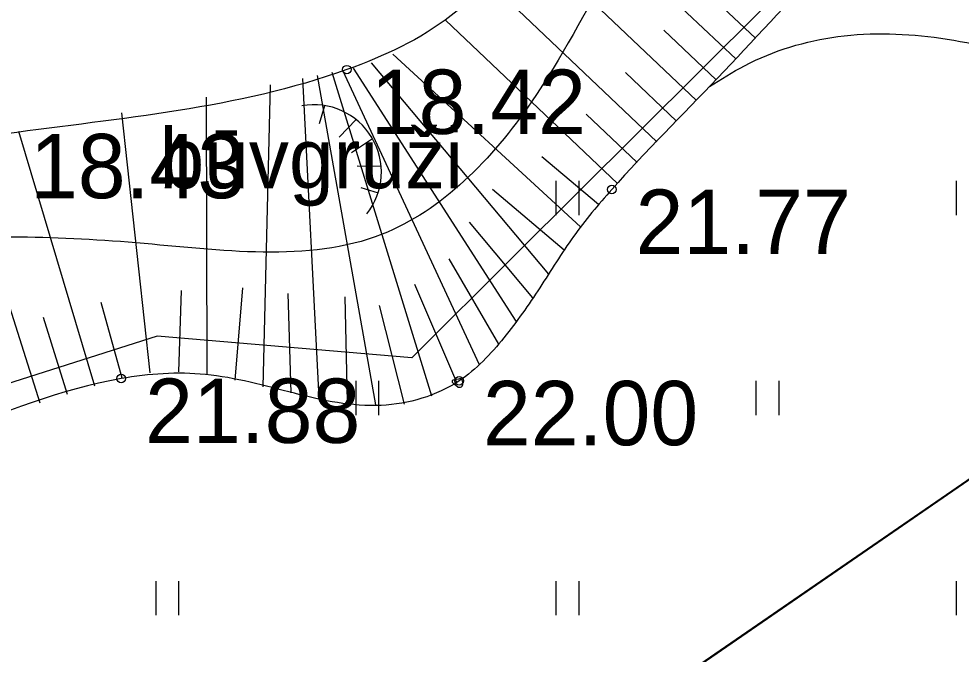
# Model space of a CAD drawing. Extents: x 521824 to 524158, y 294774 to 296228.
# Drawn here: x 522257.1 to 522273.58, y 295899.82 to 295910.93 of the extents above; entities that cross this region are included whole.
import ezdxf

# ---------------------------------------------------------------- set-up
doc = ezdxf.new("R2010")
doc.units = 0
for name, color, linetype in [('GL Atradnes kontura', 7, 'Continuous'), ('GL4 Segkartas izplatības laukums', 7, 'Continuous'), ('HIDG_PLIN_####_####_#', 7, 'Continuous'), ('RELJ_AATZ_####_TKST_#', 7, 'Continuous'), ('RELJ_ELEM_####_####_#', 7, 'Continuous'), ('RELJ_HORZ_PAMT_####_#', 7, 'Continuous'), ('RELJ_HORZ_RESN_####_#', 7, 'Continuous'), ('RELJ_NOGA_####_####_#', 7, 'Continuous'), ('ROBZ_IERR_####_####_#', 7, 'Continuous'), ('ROBZ_UZMR_####_####_#', 7, 'Continuous'), ('TERT_ELEM_####_####_#', 7, 'Continuous'), ('TERT_IZMT_####_TKST_#', 7, 'Continuous'), ('TERT_KONT_####_####_#', 7, 'Continuous')]:
    doc.layers.add(name, color=color, linetype=linetype)

msp = doc.modelspace()

# ---------------------------------------------------------------- linework, layer by layer
at = {"layer": 'GL Atradnes kontura'}
msp.add_lwpolyline([(521873.29981230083, 295920.72870453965), (521993.22438563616, 295987.195542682), (522041.3600169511, 296024.30747637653), (522231.7470000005, 296043.14800000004), (522231.7470000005, 296043.14800000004), (522324.23810260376, 295937.6804303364), (522172.84800000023, 295833.3920000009), (522160.80220084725, 295825.5718620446), (522154.44700000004, 295832.015), (522095.923, 295791.504), (521999.655, 295722.6060000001), (521986.667353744, 295713.7919047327), (521905.108, 295850.08900000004)], close=True, dxfattribs=at)
at = {"layer": 'GL4 Segkartas izplatības laukums'}
for points in [[(522186.60753180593, 295842.8705587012), (522303.8134822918, 295923.6104775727), (522302.13800000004, 295924.68100000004), (522295.568, 295926.108), (522274.433, 295915.419), (522265.786, 295906.809), (522263.9721189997, 295905.00288048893), (522259.522, 295905.381), (522254.37200000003, 295903.745), (522247.30600000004, 295900.5950000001), (522229.308, 295886.109)], [(522302.13800000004, 295924.68100000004), (522295.568, 295926.108), (522274.433, 295915.419), (522265.786, 295906.809), (522263.9721189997, 295905.00288048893), (522259.522, 295905.381), (522254.37200000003, 295903.745), (522247.30600000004, 295900.5950000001), (522229.308, 295886.109)], [(522186.60753180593, 295842.8705587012), (522303.8134822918, 295923.6104775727), (522302.13800000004, 295924.68100000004)]]:
    msp.add_lwpolyline(points, dxfattribs=at)
at = {"layer": 'HIDG_PLIN_####_####_#'}
msp.add_spline([(522263.0500000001, 296012.6280000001), (522263.05000000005, 296012.6280000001), (522264.43079492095, 296010.9102662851), (522265.71119859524, 296009.0486869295), (522266.98050297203, 296007.1842641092), (522268.32800000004, 296005.45800000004), (522270.7583628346, 296002.85689857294), (522273.3395226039, 296000.2795041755), (522275.9411710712, 295997.68110769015), (522278.433, 295995.017), (522280.4825302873, 295992.27239345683), (522282.30904031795, 295989.33243900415), (522284.20878018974, 295986.4567650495), (522285.2786894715, 295985.1241671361), (522286.478, 295983.9050000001), (522288.75517774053, 295982.0109644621), (522291.1267948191, 295980.23698025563), (522293.5120144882, 295978.48200592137), (522295.83, 295976.645), (522300.56690847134, 295972.5961585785), (522305.28, 295968.524), (522307.5857855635, 295966.3659959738), (522308.7153454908, 295965.2646082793), (522309.857, 295964.195), (522311.2846115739, 295964.02803838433), (522313.10473362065, 295964.72596095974), (522314.680988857, 295965.32740305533), (522315.1787985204, 295965.2915174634), (522315.37700000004, 295964.87100000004), (522315.20395697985, 295963.37504992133), (522314.7258925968, 295961.8581546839), (522314.1536319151, 295960.32418210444), (522313.69800000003, 295958.777), (522313.0309954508, 295955.4704959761), (522312.465, 295952.167), (522312.9093338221, 295950.1168574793), (522314.1857510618, 295948.1013158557), (522315.2810427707, 295946.1241163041), (522315.4441387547, 295945.15106392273), (522315.18200000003, 295944.189), (522314.27328173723, 295942.6981307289), (522313.23419787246, 295941.32102160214), (522310.8276464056, 295938.8703459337), (522308.0877717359, 295936.7614972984), (522305.14, 295934.919), (522302.2541087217, 295933.36185359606), (522299.34531278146, 295931.9144329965), (522296.4548604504, 295930.46729589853), (522293.624, 295928.911), (522290.4861631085, 295926.9779506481), (522287.38340020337, 295924.9719685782), (522284.2799371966, 295922.9670022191), (522281.14, 295921.037), (522278.2365335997, 295919.55906659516), (522275.207529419, 295918.3046395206), (522272.1645105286, 295917.0871426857), (522269.21900000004, 295915.72), (522267.5620914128, 295914.36084898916), (522266.1394667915, 295912.60673190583), (522264.6613587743, 295910.99074886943), (522262.83800000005, 295910.046), (522256.87700000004, 295908.921), (522251.787241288, 295908.05830673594), (522249.24378307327, 295907.613474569), (522247.9749449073, 295907.36844189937), (522246.70900000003, 295907.1010000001), (522243.27294218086, 295905.59486612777), (522240.2902959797, 295903.1397444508), (522237.4702517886, 295900.32825054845), (522236.0303274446, 295898.9740563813), (522234.522, 295897.7530000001), (522233.7871409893, 295897.1589019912), (522231.44964982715, 295895.047124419), (522229.9043475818, 295894.06444610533), (522229.1727401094, 295893.9105818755), (522228.82261296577, 295893.94863224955), (522228.6521455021, 295894.0002297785), (522228.48500000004, 295894.075), (522227.0245543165, 295895.6262733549), (522226.17220464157, 295898.01669708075), (522225.6432526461, 295900.7755222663), (522225.4110825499, 295902.1459763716), (522225.15300000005, 295903.432), (522224.9628799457, 295904.6300249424), (522224.90469749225, 295905.84261362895), (522224.9616959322, 295908.2831976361), (522224.87909640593, 295910.6971828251), (522224.64641649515, 295911.8765229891), (522224.4579010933, 295912.45618633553), (522224.212, 295913.028), (522222.29760063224, 295916.0039971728), (522219.86823018, 295918.4731644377), (522217.074744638, 295920.6267494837), (522214.068, 295922.656), (522212.43142273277, 295923.64756987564), (522210.7723648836, 295924.49226188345), (522209.0916245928, 295925.2273229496), (522207.39, 295925.89), (522205.61101617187, 295926.0046750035), (522203.7239017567, 295925.5797818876), (522201.8420864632, 295925.35099782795), (522200.93861277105, 295925.5400458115), (522200.50243760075, 295925.7506621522), (522200.079, 295926.054), (522197.8549072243, 295928.4686499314), (522196.4238339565, 295931.1132916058), (522195.61434371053, 295933.9080374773), (522195.3891183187, 295935.3367346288), (522195.255, 295936.773), (522195.23551235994, 295939.65240211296), (522195.5412811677, 295942.5674215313), (522196.56298421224, 295946.87093732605), (522197.043, 295948.256), (522198.17887633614, 295950.4228973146), (522199.640112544, 295952.43111920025), (522201.0880424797, 295954.42078148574), (522202.184, 295956.532), (522202.4679018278, 295958.26488141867), (522202.36694269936, 295960.11662956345), (522202.23526222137, 295961.9688129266), (522202.427, 295963.70300000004), (522202.96052790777, 295964.6124295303), (522203.78186447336, 295965.42999868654), (522204.57526880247, 295966.24931849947), (522205.025, 295967.164), (522205.1808305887, 295968.3506647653), (522205.24663409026, 295969.5884145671), (522205.1075250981, 295972.1500479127), (522204.6064035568, 295974.714657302), (522203.742, 295977.148), (522201.68495944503, 295981.2299969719), (522199.16900000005, 295985.146), (522196.57845504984, 295988.53622090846), (522195.0847647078, 295989.9792756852), (522194.23128832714, 295990.6055366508), (522193.77076399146, 295990.89081896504), (522193.28500000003, 295991.156), (522191.76259406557, 295991.33115659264), (522190.2278361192, 295990.7053009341), (522188.6873212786, 295989.8699559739), (522187.91696599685, 295989.55857592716), (522187.14764466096, 295989.416644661), (522185.97149194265, 295989.61528714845), (522184.7855367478, 295990.08981626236), (522183.6034743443, 295990.5098484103), (522182.439, 295990.54500000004), (522182.5149867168, 295989.64759009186), (522182.7766568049, 295989.03332297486), (522183.53147436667, 295987.03947233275), (522184.01455760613, 295985.7001686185), (522184.803, 295984.406), (522186.22204792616, 295984.165085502), (522187.98591256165, 295984.36674626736), (522189.5615709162, 295984.39003389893), (522190.416, 295983.614), (522190.9914053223, 295980.9156261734), (522191.51431187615, 295978.2070616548), (522192.564, 295972.796), (522194.6259583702, 295964.38250770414), (522195.60791909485, 295960.1824352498), (522196.00815706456, 295958.08642603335), (522196.17577947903, 295957.0397230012), (522196.318, 295955.994), (522195.82082362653, 295953.9595084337), (522194.1479635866, 295952.306875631), (522191.86962175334, 295950.86655501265), (522190.6815832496, 295950.1730284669), (522189.55600000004, 295949.46900000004), (522188.3796856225, 295948.7112945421), (522187.2019748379, 295948.0146580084), (522184.84069364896, 295946.822999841), (522182.4688156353, 295945.93084175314), (522181.2778588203, 295945.6085803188), (522180.08300000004, 295945.375), (522177.4831788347, 295945.3050106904), (522174.82773814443, 295945.8742502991), (522172.19392838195, 295947.0536147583), (522170.9092758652, 295947.8629987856), (522169.65900000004, 295948.814), (522167.7927753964, 295950.9356517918), (522166.5587544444, 295953.2852691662), (522165.54035627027, 295955.6185019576), (522164.98183420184, 295956.7026147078), (522164.321, 295957.691), (522163.188124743, 295958.647486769), (522161.7266492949, 295959.5731126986), (522160.5603491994, 295960.4629322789), (522160.313, 295961.31200000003), (522161.22653828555, 295962.26459401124), (522162.71746105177, 295963.0948403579), (522164.4749032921, 295963.84016652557), (522166.188, 295964.538), (522166.8705550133, 295964.7729834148), (522169.0198614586, 295964.93882776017), (522171.9962950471, 295964.5000753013), (522174.90049227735, 295964.24694635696), (522176.2577496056, 295964.5103668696), (522176.9008112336, 295964.7956392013), (522177.515644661, 295965.20464466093), (522178.171985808, 295966.12702849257), (522178.2105260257, 295967.2288628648), (522177.17820740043, 295969.7693596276), (522175.9066962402, 295972.4230877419), (522175.6462457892, 295973.6664613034), (522175.884, 295974.787), (522177.1120491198, 295976.6265621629), (522178.74000000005, 295978.223), (522179.9037133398, 295978.6068530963), (522181.2474006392, 295978.5023149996), (522182.5713876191, 295978.41411940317), (522183.67600000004, 295978.847), (522184.36585579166, 295980.6495739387), (522184.32848263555, 295981.6596050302), (522184.14900000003, 295982.484), (522183.9689364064, 295982.85164517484), (522182.90039020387, 295983.8526823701), (522180.79840907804, 295985.07296371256), (522178.79547341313, 295986.3562631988), (522178.1287778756, 295987.0876132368), (522177.84400000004, 295987.914), (522178.12057647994, 295988.84265873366), (522178.7972554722, 295989.7936391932), (522179.4748067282, 295990.78080005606), (522179.754, 295991.8180000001), (522179.5055866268, 295993.5211371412), (522179.0732820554, 295995.22542046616), (522178.6723364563, 295996.9329935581), (522178.51800000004, 295998.646), (522178.62907545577, 295999.88992303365), (522178.84287099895, 296001.1345470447), (522179.0687310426, 296002.3793975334), (522179.216, 296003.624), (522178.8337520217, 296005.1605616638), (522178.0095652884, 296006.78943591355), (522177.4875959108, 296008.2053422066), (522177.5724915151, 296008.7380321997), (522178.01200000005, 296009.103), (522183.27400000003, 296011.283)], degree=3, dxfattribs=at)
at = {"layer": 'RELJ_ELEM_####_####_#'}
for centre in [(522262.83800000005, 295910.046), (522267.471, 295907.948), (522258.891, 295904.641), (522264.80100000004, 295904.60000000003)]:
    msp.add_circle(centre, 0.075, dxfattribs=at)
at = {"layer": 'RELJ_HORZ_PAMT_####_#'}
msp.add_spline([(522269.1812012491, 295909.7487415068), (522269.79434659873, 295910.11497885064), (522271.4274924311, 295910.6234974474), (522273.22468179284, 295910.5957270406), (522275.0305316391, 295910.16410493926), (522276.68965892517, 295909.46106845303), (522277.00888311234, 295909.255009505), (522277.3032673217, 295909.0127090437), (522277.6021767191, 295908.76739504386), (522277.9349764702, 295908.5522954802), (522279.1440277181, 295907.92275690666), (522280.35762749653, 295907.35747049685), (522281.57184765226, 295906.94119566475), (522282.17796282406, 295906.81542490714), (522282.48055686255, 295906.77776647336), (522282.782760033, 295906.75869182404), (522283.55216632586, 295907.06195468), (522284.3302941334, 295907.63315464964), (522284.9989242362, 295908.3110420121), (522285.6344776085, 295908.98451556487), (522286.3133752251, 295909.5424741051), (522287.3005842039, 295909.9501977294), (522288.53292039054, 295910.15898270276), (522289.5739259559, 295910.02357754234), (522289.88628668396, 295909.7814125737), (522289.98714307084, 295909.39873076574), (522289.98600000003, 295909.376), (522289.98600000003, 295905.376)], degree=3, dxfattribs=at)
at = {"layer": 'RELJ_HORZ_RESN_####_#'}
msp.add_spline([(522264.78500000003, 295904.492), (522264.68179134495, 295904.60082699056), (522264.7900466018, 295904.630388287), (522264.8296035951, 295904.6358670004), (522264.8548597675, 295904.5056273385), (522264.78500000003, 295904.492)], degree=3, dxfattribs=at)
at = {"layer": 'RELJ_NOGA_####_####_#'}
for p, q in [((522269.63916334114, 295910.23199333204), (522266.5619826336, 295913.1464902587)), ((522268.9509370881, 295909.5064975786), (522265.9444274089, 295912.3624483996)), ((522268.2622022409, 295908.78148426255), (522265.2928808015, 295911.6027108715)), ((522269.98299046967, 295910.59501248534), (522269.0498509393, 295911.47881897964)), ((522267.57369630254, 295908.05625366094), (522264.56512915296, 295910.91037165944)), ((522269.295297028, 295909.8690113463), (522268.3836744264, 295910.73498205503)), ((522266.9257545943, 295907.2955459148), (522263.64035095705, 295910.3153569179)), ((522265.7978343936, 295905.644529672), (522262.9537579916, 295910.0719267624)), ((522266.36811660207, 295906.4657885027), (522263.26620667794, 295910.1631285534)), ((522262.3553972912, 295904.3067354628), (522262.06575719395, 295909.88961136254)), ((522263.34701915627, 295904.17966673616), (522262.3237807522, 295909.9412595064)), ((522264.3230097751, 295904.33597258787), (522262.58354981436, 295909.9938580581)), ((522265.15737298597, 295904.87918534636), (522262.76998623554, 295910.03200049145)), ((522268.6065771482, 295909.14398381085), (522267.7120265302, 295909.9937374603)), ((522261.37436146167, 295904.4994211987), (522261.5039513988, 295909.7790385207)), ((522260.3963914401, 295904.7070901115), (522260.38074211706, 295909.56442093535)), ((522259.39991952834, 295904.73934516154), (522258.903781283, 295909.29107510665)), ((522267.91781613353, 295908.4189953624), (522267.02455472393, 295909.2663999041)), ((522258.42941946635, 295904.505686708), (522257.1023359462, 295908.9621446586)), ((522257.4734858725, 295904.21214431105), (522256.0289622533, 295908.7687603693)), ((522267.2368057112, 295907.6868988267), (522266.24554624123, 295908.5215203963)), ((522266.6389479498, 295906.8860825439), (522265.3881710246, 295907.94804774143)), ((522266.0890756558, 295906.0509371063), (522264.98486020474, 295907.3782549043)), ((522265.4982190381, 295905.2442822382), (522264.6283129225, 295906.7385654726)), ((522264.76195335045, 295904.5740487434), (522264.02977692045, 295906.2865677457)), ((522259.8991866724, 295904.7565221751), (522259.9472224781, 295906.18086279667)), ((522260.8870823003, 295904.6114716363), (522261.0160226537, 295906.22687524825)), ((522261.86306928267, 295904.3939176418), (522261.8123553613, 295906.12701759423)), ((522258.9092991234, 295904.64608635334), (522258.5405968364, 295905.97256295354)), ((522262.849956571, 295904.23334613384), (522262.80707203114, 295906.0698496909)), ((522263.8452567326, 295904.1927031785), (522263.4094544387, 295905.92101213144)), ((522257.9508706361, 295904.36081205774), (522257.53449256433, 295905.71171883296))]:
    msp.add_line(p, q, dxfattribs=at)
msp.add_spline([(522295.93764283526, 295926.25535010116), (522295.568, 295926.108), (522293.2671328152, 295924.84584442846), (522290.9949959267, 295923.5125547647), (522288.72636107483, 295922.1757377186), (522286.43600000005, 295920.903), (522280.85950371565, 295918.181287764), (522275.331, 295915.27900000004), (522271.1800211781, 295911.85938830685), (522269.32062231, 295909.89567171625), (522267.471, 295907.948), (522266.8019026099, 295907.1254961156), (522266.21259519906, 295906.2299933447), (522265.5849901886, 295905.35649390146), (522264.80100000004, 295904.60000000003), (522263.43857951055, 295904.1725273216), (522261.9196338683, 295904.38310691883), (522260.36387129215, 295904.71238305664), (522258.891, 295904.641), (522255.81907123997, 295903.6685237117), (522252.7495091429, 295902.6039777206), (522249.7704424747, 295901.3076928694), (522246.97000000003, 295899.64), (522237.27800000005, 295892.24600000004), (522235.3457555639, 295890.58671088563), (522234.48187249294, 295889.80969414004)], degree=3, dxfattribs=at)
at = {"layer": 'ROBZ_IERR_####_####_#'}
msp.add_lwpolyline([(521982.72142177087, 296071.9435568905), (522030.7829999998, 296022.79399999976), (522033.55399999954, 296023.53500000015), (522231.7470000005, 296043.14800000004), (522293.95000000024, 296059.25), (522300.4160000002, 296060.9240000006), (522337.1440000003, 296010.44299999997), (522362.11199999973, 295976.4340000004), (522359.108, 295971.28500000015), (522349.7560000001, 295955.2589999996), (522172.84800000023, 295833.3920000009), (522168.0970000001, 295830.30399999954), (522159.466, 295824.6950000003), (522157.57199999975, 295823.4639999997), (522100.0300000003, 295786.06900000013), (522037.6330000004, 295748.40699999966), (521945.6600000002, 295684.5130000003), (521914.93752583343, 295661.4435568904)], dxfattribs=at)
at = {"layer": 'ROBZ_UZMR_####_####_#'}
msp.add_lwpolyline([(522223.09599999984, 295760.6429999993), (522168.0970000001, 295830.30399999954), (522172.84800000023, 295833.3920000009), (522349.7560000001, 295955.2589999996)], dxfattribs=at)
at = {"layer": 'TERT_ELEM_####_####_#'}
for p, q in [((522262.3601862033, 295909.10378312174), (522262.4516862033, 295909.4157831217)), ((522262.7021862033, 295908.86528312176), (522263.0006862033, 295909.17278312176)), ((522262.9211862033, 295908.59378312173), (522263.2841862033, 295908.8412831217)), ((522263.0186862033, 295908.3642831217), (522263.4371862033, 295908.35528312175)), ((522266.5, 295907.5), (522266.5, 295908.10000000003)), ((522266.9, 295907.5), (522266.9, 295908.10000000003)), ((522273.5, 295907.5), (522273.5, 295908.10000000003)), ((522263.0801862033, 295907.98628312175), (522263.3846862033, 295907.8902831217)), ((522263, 295904), (522263, 295904.60000000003)), ((522263.4, 295904), (522263.4, 295904.60000000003)), ((522270, 295904), (522270, 295904.60000000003)), ((522270.4, 295904), (522270.4, 295904.60000000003)), ((522259.5, 295900.5), (522259.5, 295901.10000000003)), ((522259.9, 295900.5), (522259.9, 295901.10000000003)), ((522266.5, 295900.5), (522266.5, 295901.10000000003)), ((522266.9, 295900.5), (522266.9, 295901.10000000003)), ((522273.5, 295900.5), (522273.5, 295901.10000000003))]:
    msp.add_line(p, q, dxfattribs=at)
msp.add_arc((522262.26572380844, 295908.25404336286), 1.1762394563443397, 321.44048343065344, 100.46343407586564, dxfattribs=at)
at = {"layer": 'TERT_KONT_####_####_#'}
msp.add_spline([(522282.9976375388, 295922.15723045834), (522280.8902116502, 295919.4377190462), (522272.9833694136, 295915.69788696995), (522269.0053678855, 295913.89276097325), (522266.0694127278, 295909.4833126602), (522263.4532797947, 295907.16491532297), (522259.15185040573, 295907.0152101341), (522254.8837698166, 295907.0152101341), (522247.00505316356, 295905.0074667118), (522241.7303191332, 295902.3017943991), (522239.0564949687, 295897.61853312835), (522233.4843741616, 295894.2515841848), (522228.48500000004, 295894.075)], degree=3, dxfattribs=at)

# ---------------------------------------------------------------- texts
at = {"layer": 'RELJ_AATZ_####_TKST_#'}
for s, p in [(' 18.42', (522262.83800000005, 295908.921)), (' 18.43', (522256.87700000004, 295907.796)), (' 21.77', (522267.471, 295906.823)), (' 21.88', (522258.891, 295903.516)), (' 22.00', (522264.80100000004, 295903.47500000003))]:
    msp.add_text(s, height=1.125, dxfattribs=at).set_placement(p)
at = {"layer": 'TERT_IZMT_####_TKST_#'}
msp.add_text('būvgruži', height=1.0499999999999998, dxfattribs=at).set_placement((522259.5621197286, 295907.97049936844))

doc.saveas('drawing.dxf')
